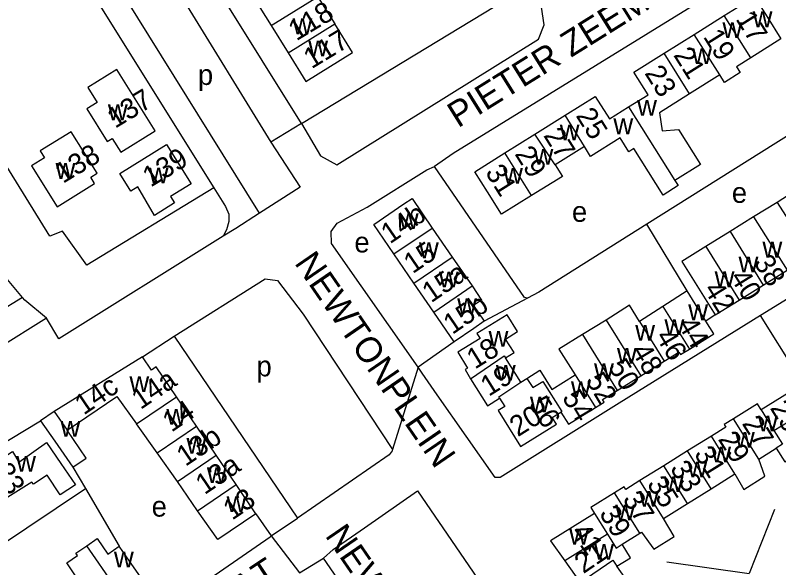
# Model space of a CAD drawing. Extents: x 159294 to 161936, y 384538 to 386517.
# Drawn here: x 159652.9 to 159801.9, y 385321.6 to 385429.5 of the extents above; entities that cross this region are included whole.
import ezdxf

# ---------------------------------------------------------------- set-up
doc = ezdxf.new("R2010")
doc.units = 0
for name, color, linetype in [('BLT_Basislijn', 7, 'Continuous'), ('BLT_Bebouwing', 7, 'Continuous'), ('BLT_Centroide', 7, 'Continuous'), ('BLT_Huisnummer', 7, 'Continuous'), ('BLT_Huisnummer_ tussenligend', 7, 'Continuous'), ('BLT_Huisnummer_reeks', 7, 'Continuous'), ('BLT_Onderverdeling_panden', 7, 'Continuous'), ('BLT_Straatnaam', 7, 'Continuous'), ('BLT_Vlakafsluiter', 7, 'Continuous')]:
    doc.layers.add(name, color=color, linetype=linetype)

msp = doc.modelspace()

# ---------------------------------------------------------------- linework, layer by layer
at = {"layer": 'BLT_Basislijn'}
for p, q in [((159650.49, 385461.72), (159691.6, 385395.8)), ((159708.74, 385408.33), (159684.99, 385446.43)), ((159682.11, 385438.28), (159702.76, 385404.67)), ((159700.54, 385390.82), (159674.23, 385433.11)), ((159868.39, 385414.26), (159798.34, 385370.8)), ((159708.74, 385408.33), (159712.47, 385402.05)), ((159784, 385375.64), (159776.12, 385388.66)), ((159693.42, 385386.32), (159661.34, 385366.26)), ((159654.25, 385374.38), (159651.03, 385378.27)), ((159654.25, 385374.38), (159627.27, 385357.54)), ((159654.7, 385373.84), (159654.25, 385374.38)), ((159658.94, 385370.33), (159654.7, 385373.84)), ((159752.83, 385374.19), (159744.42, 385369.72)), ((159789.51, 385370.95), (159787.66, 385369.75)), ((159658.94, 385370.33), (159610.94, 385340.4)), ((159661.34, 385366.26), (159658.94, 385370.33)), ((159798.34, 385370.8), (159770.75, 385353.69)), ((159677.68, 385362.76), (159683.9, 385366.78)), ((159683.9, 385366.78), (159707.93, 385331.25)), ((159738.52, 385365.68), (159731.48, 385360.73)), ((159664.07, 385341.18), (159666.54, 385337.03)), ((159645.57, 385322.96), (159666.54, 385337.03)), ((159666.54, 385337.03), (159673.15, 385325.76)), ((159699.84, 385332.1), (159702.83, 385327.76)), ((159801.07, 385332.91), (159796.11, 385320.43)), ((159702.83, 385327.76), (159707.93, 385331.25)), ((159708.33, 385320.55), (159713.01, 385323.44)), ((159780.02, 385322.71), (159796.11, 385320.43))]:
    msp.add_line(p, q, dxfattribs=at)
for points in [[(159859.4, 385478.11), (159858.36, 385477.46), (159784.92, 385431.19), (159738.32, 385402.45), (159734.71, 385399.96)], [(159691.6, 385395.8), (159666.81, 385380.69), (159662.09, 385387.33), (159659.57, 385386.35), (159644.33, 385411.01), (159640.35, 385408.75), (159615.98, 385440.23)], [(159708.74, 385408.33), (159752.96, 385435.22)], [(159712.47, 385402.05), (159715.6, 385400.27), (159754.99, 385424.85), (159756.11, 385427.62), (159755.55, 385431.04), (159752.96, 385435.22)], [(159807.46, 385408.35), (159795.71, 385400.98), (159776.12, 385388.66)], [(159702.76, 385404.67), (159708.48, 385395.88), (159700.54, 385390.82)], [(159731.48, 385360.73), (159714.57, 385384.87), (159714.54, 385387.27), (159715.71, 385388.86), (159721.55, 385392), (159733.21, 385399.28), (159734.71, 385399.96)], [(159752.83, 385374.19), (159752.25, 385374.37), (159734.71, 385399.96)], [(159691.6, 385395.8), (159693.91, 385392.1), (159694.53, 385390.6), (159694.57, 385389.19), (159694.1, 385387.58), (159693.42, 385386.32)], [(159700.54, 385390.82), (159695.88, 385387.85), (159693.42, 385386.32)], [(159776.12, 385388.66), (159755.04, 385375.39), (159752.83, 385374.19)], [(159683.9, 385366.78), (159701.64, 385377.99), (159704.03, 385377.68), (159709.06, 385371.12), (159726.47, 385344.68)], [(159770.75, 385353.69), (159747.54, 385339.21), (159746.52, 385339.16), (159735.22, 385355.34), (159732.29, 385359.57), (159731.48, 385360.73)], [(159559.69, 385219.98), (159547.54, 385227.93), (159539.79, 385232.64), (159538.52, 385234.65), (159538.83, 385237.41), (159581.63, 385302.9), (159584.76, 385305.86), (159586.77, 385307.33), (159657.79, 385350.26)], [(159726.47, 385344.68), (159726.41, 385344.36), (159725.85, 385343.6), (159707.93, 385331.25)], [(159721.01, 385329.36), (159731.4, 385336.57)], [(159731.4, 385336.57), (159747.2, 385313.48)], [(159713.01, 385323.44), (159714.91, 385325.13), (159721.01, 385329.36)], [(159681.79, 385313.23), (159702.63, 385327.62), (159702.83, 385327.76)], [(159729.05, 385300.19), (159713.01, 385323.44)]]:
    msp.add_lwpolyline(points, dxfattribs=at)
at = {"layer": 'BLT_Bebouwing'}
for p, q in [((159699.46, 385432.8), (159702.8, 385427.46)), ((159711.89, 385433.13), (159715.22, 385427.8)), ((159785.39, 385425.75), (159791.27, 385429.45)), ((159718.69, 385422.23), (159715.22, 385427.8)), ((159702.8, 385427.46), (159706.13, 385422.13)), ((159779.51, 385422.05), (159785.39, 385425.75)), ((159706.13, 385422.13), (159709.59, 385416.55)), ((159709.59, 385416.55), (159718.69, 385422.23)), ((159672.69, 385418.91), (159667.05, 385415.37)), ((159680.13, 385406.92), (159672.69, 385418.91)), ((159667.05, 385415.37), (159668.84, 385412.44)), ((159668.84, 385412.44), (159666.82, 385411.18)), ((159666.82, 385411.18), (159670.76, 385404.85)), ((159754.31, 385406.27), (159760.19, 385409.96)), ((159663.74, 385406.74), (159657.71, 385402.99)), ((159668.81, 385398.64), (159663.74, 385406.74)), ((159673.44, 385402.73), (159680.13, 385406.92)), ((159670.76, 385404.85), (159671.77, 385405.4)), ((159671.77, 385405.4), (159673.44, 385402.73)), ((159748.43, 385402.59), (159754.31, 385406.27)), ((159673.29, 385398.59), (159682.4, 385404.23)), ((159682.4, 385404.23), (159687.18, 385396.55)), ((159763.97, 385403.82), (159758.25, 385400.24)), ((159657.71, 385402.99), (159658.54, 385401.66)), ((159658.54, 385401.66), (159656.01, 385400.08)), ((159656.01, 385400.08), (159661.01, 385392.05)), ((159667.58, 385397.86), (159668.81, 385398.64)), ((159668.33, 385396.61), (159667.58, 385397.86)), ((159675.43, 385395.15), (159673.29, 385398.59)), ((159661.01, 385392.05), (159668.33, 385396.61)), ((159687.18, 385396.55), (159683.17, 385394.05)), ((159676.76, 385395.96), (159675.43, 385395.15)), ((159680, 385390.4), (159676.76, 385395.96)), ((159683.17, 385394.05), (159683.94, 385392.85)), ((159683.94, 385392.85), (159680, 385390.4)), ((159801.56, 385392.93), (159796.99, 385390.08)), ((159796.99, 385390.08), (159792.41, 385387.24)), ((159792.41, 385387.24), (159787.69, 385384.3)), ((159730.68, 385377.13), (159726.75, 385382.86)), ((159738.15, 385382.24), (159742.02, 385376.6)), ((159798.84, 385376.75), (159803.51, 385379.66)), ((159734.55, 385371.48), (159730.68, 385377.13)), ((159784, 385375.64), (159779.26, 385372.58)), ((159787.66, 385369.75), (159784, 385375.64)), ((159794.17, 385373.85), (159798.84, 385376.75)), ((159789.51, 385370.95), (159794.17, 385373.85)), ((159779.26, 385372.58), (159774.72, 385369.65)), ((159738.52, 385365.68), (159734.55, 385371.48)), ((159768.2, 385369.9), (159763.59, 385367.12)), ((159763.59, 385367.12), (159758.99, 385364.27)), ((159758.99, 385364.27), (159762.14, 385359.22)), ((159677.68, 385362.76), (159660.43, 385352.06)), ((159688.21, 385349.23), (159684.33, 385354.94)), ((159660.43, 385352.06), (159657.79, 385350.26)), ((159680.54, 385344.03), (159676.53, 385349.65)), ((159692.08, 385343.52), (159688.21, 385349.23)), ((159788.74, 385347.26), (159784.09, 385344.37)), ((159684.55, 385338.41), (159680.54, 385344.03)), ((159784.09, 385344.37), (159779.45, 385341.48)), ((159797.99, 385342.77), (159801.42, 385344.91)), ((159695.96, 385337.81), (159692.08, 385343.52)), ((159779.45, 385341.48), (159774.8, 385338.59)), ((159788.7, 385336.98), (159793.35, 385339.88)), ((159688.42, 385332.69), (159684.55, 385338.41)), ((159699.84, 385332.1), (159695.96, 385337.81)), ((159784.06, 385334.08), (159788.7, 385336.98)), ((159779.42, 385331.19), (159784.06, 385334.08)), ((159771.34, 385326.15), (159774.77, 385328.29)), ((159760.14, 385322.88), (159763.1, 385318.65)), ((159772.6, 385318.51), (159770.31, 385321.85))]:
    msp.add_line(p, q, dxfattribs=at)
for points in [[(159791.27, 385429.45), (159797.15, 385433.14), (159799.66, 385429.15), (159802.33, 385424.89), (159796.42, 385421.18)], [(159772.59, 385411.59), (159776.39, 385413.97), (159773.63, 385418.36), (159779.51, 385422.05)], [(159796.42, 385421.18), (159793.65, 385419.44), (159794.37, 385418.31), (159791.3, 385416.36), (159790.37, 385417.83)], [(159790.37, 385417.83), (159784.48, 385414.14)], [(159784.48, 385414.14), (159778.6, 385410.45), (159779.15, 385406.9), (159782.35, 385407.16), (159786.62, 385400.35), (159781.61, 385397.21)], [(159760.19, 385409.96), (159766.06, 385413.64), (159768.83, 385409.23), (159772.59, 385411.59)], [(159781.61, 385397.21), (159782.24, 385396.21), (159779.32, 385394.37), (159773.63, 385403.44), (159772.63, 385402.81), (159770.93, 385405.53), (159765.16, 385401.92), (159763.97, 385403.82)], [(159753.65, 385394.27), (159747.76, 385390.6), (159745.01, 385394.99), (159742.56, 385398.9), (159748.43, 385402.59)], [(159758.25, 385400.24), (159759.65, 385398), (159753.65, 385394.27)], [(159726.75, 385382.86), (159722.83, 385388.58), (159728.73, 385392.62), (159730.34, 385393.72), (159734.26, 385387.92)], [(159807.73, 385393.23), (159805.39, 385391.77), (159803.8, 385394.32), (159801.56, 385392.93)], [(159734.26, 385387.92), (159738.15, 385382.24)], [(159787.69, 385384.3), (159783.01, 385381.4), (159789.51, 385370.95)], [(159742.02, 385376.6), (159743.9, 385373.85), (159742.33, 385372.77), (159744.42, 385369.72)], [(159774.72, 385369.65), (159772.74, 385372.84), (159768.2, 385369.9)], [(159748.58, 385362.56), (159750.23, 385363.59), (159748.54, 385366.23), (159750.91, 385367.7), (159748.88, 385370.97), (159742.98, 385367.3)], [(159744.42, 385369.72), (159742.34, 385368.3), (159738.52, 385365.68)], [(159784.45, 385364.26), (159789.21, 385367.23), (159787.66, 385369.75)], [(159742.98, 385367.3), (159743.58, 385366.34), (159739.25, 385363.64), (159741.16, 385360.57), (159740.65, 385360.25), (159741.74, 385358.49)], [(159779.55, 385361.91), (159782.41, 385363.69), (159782.73, 385363.19), (159784.45, 385364.26)], [(159684.33, 385354.94), (159680.37, 385360.78), (159679.45, 385360.15), (159677.68, 385362.76)], [(159751.53, 385357.82), (159748.58, 385362.56)], [(159774.96, 385359.06), (159779.55, 385361.91)], [(159752.69, 385358.54), (159755.28, 385360.15), (159757.62, 385356.4), (159762.14, 385359.22)], [(159770.38, 385356.21), (159774.96, 385359.06)], [(159741.74, 385358.49), (159745.02, 385353.21), (159747.41, 385354.69)], [(159751.53, 385357.82), (159752.69, 385358.54)], [(159806.65, 385357.51), (159798.44, 385352.41)], [(159767.52, 385354.43), (159770.38, 385356.21)], [(159662.98, 385348.43), (159672.69, 385355.02), (159676.53, 385349.65)], [(159747.41, 385354.69), (159748.43, 385353.05), (159747.14, 385352.24), (159751.48, 385345.27), (159758.48, 385349.63), (159757.69, 385350.91)], [(159766.11, 385352.85), (159767.84, 385353.93), (159767.52, 385354.43)], [(159798.44, 385352.41), (159797.72, 385353.56), (159793.07, 385350.66)], [(159757.69, 385350.91), (159759.36, 385351.95)], [(159759.36, 385351.95), (159760.84, 385349.57), (159766.11, 385352.85)], [(159657.79, 385350.26), (159660.6, 385346.29), (159664.07, 385341.18)], [(159793.07, 385350.66), (159791.24, 385349.53), (159791.56, 385349.02), (159788.74, 385347.26)], [(159664.07, 385341.18), (159666.69, 385342.97), (159662.98, 385348.43)], [(159646.57, 385340.62), (159652.29, 385344.24), (159653.53, 385342.2), (159658.98, 385345.99), (159661.77, 385341.89), (159664.59, 385337.74), (159661.6, 385335.78), (159659.07, 385339.62), (159656.4, 385337.86), (159656.1, 385338.29), (159650.35, 385334.66)], [(159801.42, 385344.91), (159803.08, 385342.24), (159805.76, 385343.9)], [(159793.35, 385339.88), (159795.09, 385336.86), (159799.19, 385339.42), (159797.99, 385342.77)], [(159774.8, 385338.59), (159772.02, 385336.86), (159771.7, 385337.36), (159769.84, 385336.2)], [(159769.84, 385336.2), (159765.2, 385333.31), (159765.91, 385332.17)], [(159699.84, 385332.1), (159692.41, 385327.05), (159688.42, 385332.69)], [(159765.91, 385332.17), (159757.37, 385326.84), (159760.14, 385322.88)], [(159774.77, 385328.29), (159775.12, 385328.51), (159777.5, 385325.19), (159781.45, 385327.65), (159779.42, 385331.19)], [(159666.84, 385325.86), (159668.85, 385327.24), (159670.91, 385324.22), (159673.15, 385325.76)], [(159770.31, 385321.85), (159772.98, 385323.52), (159771.34, 385326.15)], [(159664.64, 385319.97), (159662.9, 385322.48), (159665.01, 385323.92), (159664.69, 385324.39), (159666.84, 385325.86)], [(159677.4, 385319.56), (159674.58, 385323.67), (159673.15, 385325.76)]]:
    msp.add_lwpolyline(points, dxfattribs=at)
at = {"layer": 'BLT_Onderverdeling_panden'}
for p, q in [((159702.8, 385427.46), (159711.89, 385433.13)), ((159796.42, 385421.18), (159791.27, 385429.45)), ((159706.13, 385422.13), (159715.22, 385427.8)), ((159790.37, 385417.83), (159785.39, 385425.75)), ((159784.48, 385414.14), (159779.51, 385422.05)), ((159772.59, 385411.59), (159781.61, 385397.21)), ((159763.97, 385403.82), (159760.19, 385409.96)), ((159758.25, 385400.24), (159754.31, 385406.27)), ((159753.65, 385394.27), (159748.43, 385402.59)), ((159801.56, 385392.93), (159808.18, 385382.56)), ((159796.99, 385390.08), (159803.51, 385379.66)), ((159726.75, 385382.86), (159734.26, 385387.92)), ((159792.41, 385387.24), (159798.84, 385376.75)), ((159787.69, 385384.3), (159794.17, 385373.85)), ((159730.68, 385377.13), (159738.15, 385382.24)), ((159734.55, 385371.48), (159742.02, 385376.6)), ((159779.26, 385372.58), (159784.45, 385364.26)), ((159768.2, 385369.9), (159774.96, 385359.06)), ((159774.72, 385369.65), (159779.55, 385361.91)), ((159763.59, 385367.12), (159770.38, 385356.21)), ((159762.14, 385359.22), (159766.11, 385352.85)), ((159676.53, 385349.65), (159684.33, 385354.94)), ((159800.96, 385348.34), (159809.16, 385353.47)), ((159660.43, 385352.06), (159662.98, 385348.43)), ((159798.44, 385352.41), (159800.96, 385348.34)), ((159797.99, 385342.77), (159793.07, 385350.66)), ((159680.54, 385344.03), (159688.21, 385349.23)), ((159793.35, 385339.88), (159788.74, 385347.26)), ((159788.7, 385336.98), (159784.09, 385344.37)), ((159684.55, 385338.41), (159692.08, 385343.52)), ((159784.06, 385334.08), (159779.45, 385341.48)), ((159779.42, 385331.19), (159774.8, 385338.59)), ((159688.42, 385332.69), (159695.96, 385337.81)), ((159774.77, 385328.29), (159769.84, 385336.2)), ((159765.91, 385332.17), (159768.46, 385328.08)), ((159768.46, 385328.08), (159760.14, 385322.88)), ((159673.16, 385316.65), (159666.84, 385325.86))]:
    msp.add_line(p, q, dxfattribs=at)
for points in [[(159741.74, 385358.49), (159748.31, 385362.96), (159748.58, 385362.56)], [(159747.41, 385354.69), (159747.26, 385354.94), (159751.53, 385357.82)], [(159752.69, 385358.54), (159753.92, 385356.74), (159755.86, 385357.95), (159759.55, 385352.05), (159759.36, 385351.95)], [(159800.96, 385348.34), (159802.63, 385345.67), (159801.42, 385344.91)], [(159768.46, 385328.08), (159770.13, 385325.4), (159771.34, 385326.15)], [(159763.1, 385318.65), (159769.51, 385323.02), (159770.31, 385321.85)]]:
    msp.add_lwpolyline(points, dxfattribs=at)
at = {"layer": 'BLT_Vlakafsluiter'}
for p, q in [((159708.74, 385408.33), (159702.76, 385404.67)), ((159806.65, 385357.51), (159798.34, 385370.8)), ((159731.48, 385360.73), (159726.47, 385344.68)), ((159702.83, 385327.76), (159708.33, 385320.55))]:
    msp.add_line(p, q, dxfattribs=at)

# ---------------------------------------------------------------- texts
at = {"layer": 'BLT_Centroide'}
for s, p in [('w', (159796.8, 385427.16)), ('w', (159706.98, 385425.79)), ('w', (159790.91, 385425.02)), ('w', (159710.05, 385421.46)), ('w', (159784.97, 385419.95)), ('p', (159688.51, 385415.87)), ('w', (159774.25, 385409.84)), ('w', (159670.94, 385408.99)), ('w', (159759.14, 385405.06)), ('w', (159769.62, 385406.25)), ('w', (159754.03, 385400.3)), ('w', (159660.72, 385397.53)), ('w', (159678.91, 385396.67)), ('w', (159748.09, 385396.59)), ('e', (159792.74, 385392.84)), ('e', (159761.53, 385389.13)), ('w', (159727.74, 385387.75)), ('e', (159719.06, 385383.15)), ('w', (159731.66, 385382.03)), ('w', (159798.72, 385382.16)), ('w', (159794.05, 385379.25)), ('w', (159735.56, 385376.31)), ('w', (159789.39, 385376.36)), ('w', (159739.12, 385371.12)), ('w', (159784.23, 385369.92)), ('w', (159779.59, 385367)), ('w', (159773.88, 385365.91)), ('w', (159745.25, 385364.72)), ('w', (159770.31, 385361.42)), ('p', (159699.95, 385358.94)), ('w', (159746.68, 385358.09)), ('w', (159765.84, 385358.39)), ('w', (159675.14, 385355.88)), ('w', (159761.33, 385354.88)), ('w', (159753.33, 385351.91)), ('w', (159682.34, 385349.5)), ('w', (159661.69, 385347.14)), ('w', (159797.84, 385348.17)), ('w', (159793.36, 385345.03)), ('w', (159686.28, 385343.81)), ('w', (159788.72, 385342.12)), ('w', (159653.03, 385340.31)), ('w', (159690.26, 385338.09)), ('w', (159784.08, 385339.23)), ('w', (159779.44, 385336.33)), ('w', (159774.62, 385333.5)), ('w', (159694.1, 385332.44)), ('e', (159679.48, 385331.54)), ('w', (159769.98, 385330.8)), ('w', (159760.99, 385326.09)), ('w', (159765.86, 385323.11)), ('w', (159672.12, 385321.61))]:
    msp.add_text(s, height=4, dxfattribs=at).set_placement(p)
at = {"layer": 'BLT_Huisnummer'}
for s, rotation, p in [('17', 302.1529, (159793.38, 385428.77)), ('117', 31.1529, (159710.69, 385418.93)), ('23', 302.1609, (159775.61, 385418.18)), ('137', 31.1529, (159672.33, 385407.29)), ('25', 302.0771, (159762.19, 385409.88)), ('138', 31.1529, (159662.15, 385396.53)), ('139', 31.1529, (159679.27, 385395.8)), ('31', 302.0853, (159744.49, 385398.8)), ('14b', 34.428, (159726, 385384.71)), ('42', 301.8702, (159787.15, 385375.96)), ('15b', 34.4046, (159738.17, 385367.01)), ('44', 300.8737, (159782.05, 385369.11)), ('18', 31.8865, (159742.58, 385360.24)), ('48', 300.8759, (159773.02, 385363.91)), ('54', 300.8791, (159759.5, 385354.82)), ('25', 301.896, (159800.09, 385352.76)), ('13b', 34.1788, (159686.08, 385341.24)), ('29', 301.9475, (159789.95, 385346.68)), ('33', 301.9503, (159780.57, 385340.96)), ('33', 302.3291, (159648.46, 385340.5)), ('13', 34.1788, (159695.18, 385330.73)), ('37', 301.9513, (159771.31, 385334.97)), ('41', 304.9671, (159761.2, 385328.53)), ('21', 34.2389, (159763.76, 385320.29))]:
    msp.add_text(s, height=4, rotation=rotation, dxfattribs=at).set_placement(p)
at = {"layer": 'BLT_Huisnummer_ tussenligend'}
for s, rotation, p in [('118', 31.1529, (159707.73, 385424.39)), ('19', 302.1529, (159787.05, 385425.3)), ('21', 302.1529, (159781.24, 385421.71)), ('27', 302.0771, (159755.86, 385406.01)), ('29', 302.0771, (159750.25, 385402.4)), ('15', 34.4326, (159730.43, 385378.88)), ('38', 301.8154, (159796.89, 385381.18)), ('15a', 34.4305, (159734.04, 385373.2)), ('40', 301.8154, (159792.28, 385378.31)), ('46', 300.8737, (159777.73, 385366.72)), ('50', 300.8759, (159768.48, 385360.89)), ('19', 31.8817, (159745.28, 385354.92)), ('52', 300.8759, (159764.09, 385358.21)), ('14', 34.1743, (159683.34, 385347.93)), ('27', 301.895, (159794.62, 385349.74)), ('31', 301.9475, (159785.26, 385343.8)), ('13a', 34.1833, (159689.8, 385335.71)), ('35', 301.9503, (159776.06, 385337.93)), ('39', 301.9513, (159766.74, 385332.15))]:
    msp.add_text(s, height=4, rotation=rotation, dxfattribs=at).set_placement(p)
at = {"layer": 'BLT_Huisnummer_reeks'}
for s, rotation, p in [('14a', 34.1809, (159677.31, 385352.35)), ('14c', 34.1682, (159666.21, 385351.27)), ('56', 301.8722, (159753, 385353.54)), ('20', 31.881, (159750.95, 385347.03))]:
    msp.add_text(s, height=4, rotation=rotation, dxfattribs=at).set_placement(p)
at = {"layer": 'BLT_Straatnaam'}
for s, rotation, p in [('PIETER ZEEMANSTRAAT', 31.9862, (159739.29, 385407.38)), ('NEWTONPLEIN', 304.4915, (159707.22, 385381.09)), ('NEWTONPLEIN', 304.4915, (159713.21, 385327.82)), ('BRUGMANSTRAAT', 33.4925, (159654.02, 385286.2))]:
    msp.add_text(s, height=5, rotation=rotation, dxfattribs=at).set_placement(p)

doc.saveas('drawing.dxf')
